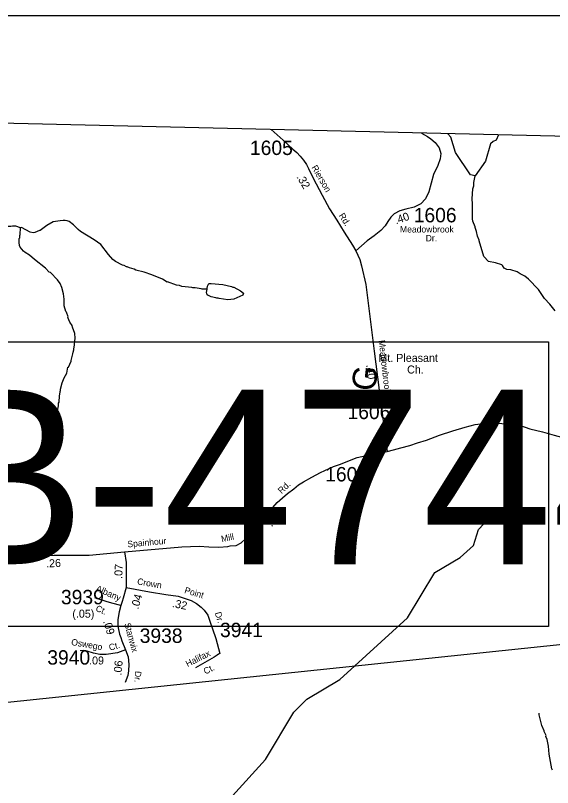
# Model space of a CAD drawing. Extents: x 1551653 to 1702041, y 811336 to 920032.
# Drawn here: x 1578141 to 1583647, y 910279 to 918192 of the extents above; entities that cross this region are included whole.
import ezdxf

# ---------------------------------------------------------------- set-up
doc = ezdxf.new("R2010")
doc.units = 0
for name, color, linetype in [('Old_Level_11', 7, 'Continuous'), ('Old_Level_17', 7, 'Continuous'), ('Old_Level_22', 7, 'Continuous'), ('Old_Level_3', 7, 'Continuous'), ('Old_Level_32', 7, 'Continuous'), ('Old_Level_52', 7, 'Continuous'), ('Old_Level_56', 7, 'Continuous'), ('Old_Level_59', 7, 'Continuous'), ('Old_Level_62', 7, 'Continuous'), ('Old_Level_63', 7, 'Continuous'), ('Old_Level_8', 7, 'Continuous')]:
    doc.layers.add(name, color=color, linetype=linetype)

msp = doc.modelspace()

# ---------------------------------------------------------------- linework, layer by layer
at = {"layer": 'Old_Level_3'}
msp.add_lwpolyline([(1583604.704, 911928.178), (1576768.186, 911928.178), (1576768.186, 914846.78), (1583604.704, 914846.78), (1583604.704, 911928.178)], dxfattribs=at)
at = {"layer": 'Old_Level_32'}
for points in [[(1580761.823, 917022.138), (1580886.572, 916913.405), (1580985.958, 916821.999), (1581024.407, 916787.903), (1581059.954, 916750.18), (1581095.501, 916708.104), (1581123.793, 916664.577), (1581144.831, 916623.951), (1581181.982, 916545.845), (1581225.351, 916466.285), (1581286.641, 916348.429), (1581361.333, 916211.008), (1581434.674, 916092.907), (1581509.965, 915970.29), (1581596.741, 915838.095), (1581629.016, 915780.451)], [(1582304.557, 916986.114), (1582365.005, 916950.086), (1582398.349, 916928.439), (1582444.804, 916887.908), (1582485.776, 916834.111), (1582501.096, 916775.482), (1582493.896, 916720.64), (1582472.268, 916653.893), (1582427.21, 916560.989), (1582378.674, 916384.94), (1582346.231, 916312.782), (1582295.766, 916260.467), (1582228.178, 916225.29), (1582144.368, 916205.447), (1582082.109, 916187.958), (1582022.622, 916157.489), (1581988.526, 916125.57), (1581957.121, 916081.317), (1581931.941, 916035.614), (1581887.689, 915986.284), (1581820.142, 915931.589), (1581748.029, 915881.267), (1581629.016, 915780.451)], [(1581629.016, 915780.451), (1581670.49, 915691.681), (1581687.557, 915624.961), (1581731.785, 915435.597), (1581818.415, 914750.441), (1581870.293, 914351.209), (1581950.282, 913721.667)], [(1581950.282, 913721.667), (1582016.669, 913738.66), (1582090.777, 913760.288), (1582185.292, 913785.344), (1582261.861, 913811.56), (1582354.242, 913839.877), (1582488.898, 913891.476), (1582623.697, 913935.573), (1582749.679, 913973.799), (1582854.292, 914000.402), (1582932.556, 914010.666), (1583074.972, 914014.515), (1583233.426, 914004.251), (1583307.842, 913991.421), (1583415.838, 913955.537), (1583543.918, 913923.42), (1583661.957, 913888.778), (1583813.354, 913847.722), (1583942.94, 913809.231), (1584055.846, 913775.872), (1584147.583, 913745.079), (1584206.602, 913724.551), (1584277.168, 913697.607)], [(1579259.583, 912693.814), (1579846.939, 912746.275), (1580023.14, 912753.674), (1580123.041, 912746.275), (1580225.039, 912742.775), (1580319.241, 912749.474), (1580340.891, 912755.171), (1580405.463, 912758.145), (1580454.868, 912787.497), (1580499.641, 912827.663), (1580533.606, 912863.194), (1580575.292, 912906.45), (1580624.696, 912963.609), (1580701.891, 913051.665), (1580757.471, 913121.184), (1580823.858, 913199.971), (1580878.891, 913248.4), (1580929.996, 913293.145), (1580993.879, 913341.086), (1581041.238, 913379.947), (1581093.731, 913412.389), (1581179.14, 913459.342), (1581268.575, 913507.284), (1581402.728, 913568.009), (1581472.136, 913593.173), (1581598.839, 913645.473), (1581645.483, 913660.696), (1581722.142, 913679.873), (1581788.482, 913693.55), (1581865.878, 913705.442), (1581950.282, 913721.667)], [(1577812.313, 912674.975), (1577901.968, 912660.068), (1578012.303, 912649.314), (1578096.644, 912645.675), (1578224.744, 912647.677), (1578343.101, 912657.486), (1578448.514, 912657.486), (1578538.554, 912659.684), (1578665.929, 912659.684), (1578896.679, 912658.945), (1579259.583, 912693.814)], [(1579259.583, 912693.814), (1579275.776, 912585.657), (1579276.474, 912503.558), (1579275.227, 912329.009)], [(1579275.227, 912329.009), (1579246.274, 912219.857), (1579235.138, 912184.197), (1579220.002, 912145.335)], [(1579275.227, 912329.009), (1579514.932, 912283.013), (1579683.231, 912257.753), (1579809.455, 912240.912), (1579944.094, 912196.006), (1579997.388, 912165.132), (1580045.074, 912125.838), (1580075.928, 912097.771), (1580112.393, 912044.444), (1580129.223, 911993.923), (1580196.542, 911805.875), (1580235.812, 911654.313), (1580221.646, 911645.889), (1580208.709, 911635.931), (1580176.907, 911615.019), (1579986.473, 911504.76)], [(1579220.002, 912145.335), (1579129.188, 912169.88), (1579070.281, 912187.061), (1578953.618, 912222.325)], [(1579220.002, 912145.335), (1579204.048, 912079.475), (1579190.958, 912002.569), (1579192.594, 911950.207), (1579195.048, 911915.846), (1579206.503, 911851.212), (1579222.866, 911815.213), (1579233.489, 911781.388), (1579268.682, 911691.674)], [(1579268.682, 911691.674), (1579186.749, 911659.927), (1579071.745, 911643.086), (1579007.23, 911643.086), (1578942.715, 911657.12), (1578878.201, 911676.766), (1578838.931, 911682.38), (1578804.603, 911679.284)], [(1579268.682, 911691.674), (1579295.68, 911618.859), (1579304.271, 911540.726), (1579300.998, 911475.274), (1579292.408, 911428.231), (1579266.227, 911357.052)]]:
    msp.add_lwpolyline(points, dxfattribs=at)
at = {"layer": 'Old_Level_52'}
msp.add_lwpolyline([(1645451.821, 915408.716), (1613629.31, 916223.677), (1612893.889, 916242.51), (1609407.795, 916316.714), (1604567.306, 916436.1), (1604121.169, 916447.104), (1597983.715, 916598.477), (1592971.979, 916723.06), (1585567.028, 916909.934), (1571995.505, 917226.835)], dxfattribs=at)
at = {"layer": 'Old_Level_56'}
msp.add_lwpolyline([(1596046.797, 912228.786), (1595390.644, 912243.512), (1594828.17, 912252.103), (1594615.452, 912255.376), (1592715.718, 912297.919), (1589596.539, 912362.962), (1587314.732, 912116.7), (1575607.286, 910894.722), (1575211.714, 910856.629), (1574399.641, 910764.538), (1572458.692, 911523.798), (1571772.432, 911790.047)], dxfattribs=at)
at = {"layer": 'Old_Level_59'}
for points in [[(1583094.162, 916967.677), (1583070.62, 916912.032), (1583039.238, 916898.302), (1583011.78, 916876.727), (1582960.458, 916697.54), (1582853.916, 916547.086), (1582804.897, 916559.34), (1582653.495, 916785.815), (1582605.411, 916944.422), (1582574.686, 916979.807)], [(1582889.51, 912923.659), (1582900.275, 912936.064), (1582982.501, 913030.081), (1583200.472, 913150.446)], [(1580365.524, 910194.313), (1580704.475, 910564.944), (1580994.521, 911051.533), (1581129.446, 911183.382), (1581466.449, 911386.691), (1582159.525, 912019.276), (1582441.471, 912483.002), (1582701.477, 912635.253), (1582836.504, 912760.642), (1582889.51, 912923.659)]]:
    msp.add_lwpolyline(points, dxfattribs=at)
at = {"layer": 'Old_Level_62'}
for points in [[(1583672.297, 915162.725), (1583617.855, 915232.032), (1583563.106, 915289.242), (1583503.129, 915382.643), (1583401.525, 915489.475), (1583362.155, 915517.978), (1583314.686, 915543.096), (1583283.108, 915563.807), (1583219.542, 915585.337), (1583179.659, 915588.208), (1583157.821, 915596.718), (1583149.926, 915602.869), (1583132.497, 915627.27), (1583128.703, 915637.42), (1583061.139, 915657.003), (1582989.371, 915670.639), (1582942.516, 915719.749), (1582894.021, 915880.92), (1582894.226, 915888.917), (1582879.155, 915929.312), (1582868.185, 915977.499), (1582853.113, 916017.895), (1582853.216, 916025.892), (1582830.558, 916082.486), (1582827.072, 916106.58), (1582824.816, 916186.652), (1582827.174, 916259.651), (1582823.586, 916310.709), (1582829.943, 916414.568), (1582838.657, 916446.351), (1582841.323, 916478.339), (1582853.916, 916547.086)], [(1578191.562, 916015.947), (1578143.887, 916030.3), (1578111.899, 916031.018), (1578095.803, 916027.429), (1578062.072, 916027.019), (1577899.875, 916026.404), (1577821.195, 916103.806), (1577810.314, 916116.864), (1577808.863, 916143.705), (1577818.293, 916178.527), (1577800.157, 916198.84), (1577784.922, 916208.996), (1577766.061, 916214.799), (1577744.297, 916213.349), (1577723.26, 916197.389), (1577707.299, 916156.764), (1577702.222, 916142.98), (1577691.953, 916130.776), (1577644.911, 916127.746)], [(1580107.261, 915384.899), (1580054.153, 915386.129), (1580046.258, 915390.333), (1579982.487, 915399.765), (1579958.496, 915400.278), (1579950.499, 915404.481), (1579846.742, 915414.939), (1579822.956, 915423.449), (1579791.071, 915428.165), (1579701.668, 915460.255), (1579695.619, 915458.41), (1579647.944, 915487.527), (1579538.139, 915534.792), (1579461.86, 915559.808), (1579374.302, 915581.851), (1579358.513, 915590.156), (1579310.736, 915603.279), (1579287.053, 915615.89), (1579279.056, 915615.992), (1579255.27, 915628.603), (1579239.378, 915632.909), (1579168.225, 915670.639), (1579140.646, 915691.247), (1579093.791, 915740.357), (1579017.102, 915845.446), (1578949.024, 915891.685), (1578806.923, 915979.037), (1578783.342, 915997.594), (1578736.488, 916046.704), (1578693.632, 916080.948), (1578670.871, 916088.227), (1578652.006, 916090.073), (1578629.041, 916090.585), (1578601.461, 916086.382), (1578529.078, 916077.462), (1578464.179, 916038.912), (1578395.076, 915988.572), (1578387.079, 915988.675), (1578338.482, 915965.811), (1578322.488, 915964.171), (1578290.602, 915970.938), (1578203.66, 916016.972), (1578191.562, 916015.947)], [(1578422.143, 913606.995), (1578430.858, 913638.778), (1578431.165, 913654.772), (1578435.369, 913662.769), (1578435.676, 913678.763), (1578439.88, 913686.657), (1578440.393, 913710.648), (1578444.596, 913718.543), (1578445.621, 913766.525), (1578449.825, 913774.42), (1578454.746, 913814.302), (1578496.885, 913909.446), (1578498.217, 913925.338), (1578551.736, 914036.169), (1578569.063, 914095.839), (1578578.905, 914179.603), (1578583.109, 914187.497), (1578583.827, 914219.485), (1578587.928, 914227.38), (1578588.645, 914259.368), (1578592.849, 914267.365), (1578593.567, 914299.353), (1578597.77, 914307.248), (1578598.488, 914339.236), (1578602.589, 914347.13), (1578602.999, 914363.124), (1578620.428, 914426.793), (1578641.549, 914478.261), (1578666.565, 914525.73), (1578679.893, 914585.401), (1578684.917, 914587.964), (1578713.317, 914648.659), (1578712.394, 914655.221), (1578731.054, 914724.323), (1578731.362, 914740.318), (1578739.974, 914764.104), (1578740.281, 914780.098), (1578744.485, 914787.992), (1578752.584, 914883.854), (1578751.662, 914931.939), (1578725.107, 914996.53), (1578721.417, 915012.627), (1578700.194, 915047.178), (1578679.278, 915097.621), (1578681.021, 915102.029), (1578664.515, 915150.012), (1578659.081, 915157.496), (1578641.959, 915214.5), (1578639.396, 915282.68), (1578632.629, 915338.762), (1578618.07, 915403.148), (1578599, 915443.646), (1578571.831, 915482.298), (1578501.498, 915555.912), (1578485.607, 915562.269), (1578450.44, 915603.074), (1578338.379, 915690.016), (1578285.373, 915734.923), (1578242.005, 915761.99), (1578224.268, 915776.343), (1578191.152, 915817.149), (1578183.565, 915833.348), (1578178.234, 915865.438), (1578181.104, 915905.423), (1578185.308, 915913.318), (1578185.82, 915937.309), (1578190.024, 915945.204), (1578191.562, 916015.947)], [(1580107.261, 915384.899), (1580106.338, 915392.896), (1580110.849, 915416.784), (1580123.255, 915446.107), (1580147.451, 915443.954), (1580267.304, 915433.188), (1580354.861, 915415.144), (1580370.753, 915406.839), (1580378.75, 915406.634), (1580449.903, 915369.007), (1580479.431, 915346.246), (1580472.971, 915326.459), (1580379.98, 915282.578), (1580319.798, 915275.914), (1580228.139, 915290.062), (1580220.142, 915294.266), (1580204.148, 915294.573), (1580196.254, 915298.777), (1580148.477, 915307.902), (1580112.797, 915324.716), (1580103.16, 915338.967), (1580101.417, 915353.013), (1580107.261, 915384.899)], [(1583647.588, 910456.779), (1583639.796, 910470.928), (1583613.549, 910619.283), (1583606.577, 910703.355), (1583591.404, 910771.534), (1583579.818, 910803.728), (1583579.921, 910811.725), (1583560.441, 910851.915), (1583560.543, 910859.912), (1583537.167, 910916.199), (1583510.51, 911024.569), (1583510.716, 911040.563)]]:
    msp.add_lwpolyline(points, dxfattribs=at)
at = {"layer": 'Old_Level_63'}
msp.add_lwpolyline([(1571207.969, 918191.523), (1633724.041, 918191.523), (1633724.041, 874749.337), (1571207.969, 874749.337), (1571207.969, 918191.523)], dxfattribs=at)

# ---------------------------------------------------------------- texts
at = {"layer": 'Old_Level_11'}
for s, height, rotation, p in [('Rierson', 65.6167, 300.2424389, (1581173.308, 916634.463)), ('Rd.', 65.6167, 302.0554806, (1581452.447, 916141.157)), ('Meadowbrook', 65.61666, 276.5323833, (1581864.425, 914861.121)), ('Dr.', 65.6167, 277.6158222, (1581961.259, 914022.663)), ('Rd.', 65.6167, 43.1898083, (1580868.393, 913285.55)), ('Spainhour', 65.6167, 5.1599528, (1579291.762, 912739.703)), ('Mill', 65.6167, 12.4161833, (1580257.715, 912792.583)), ('Crown', 65.6167, 350.0655, (1579385.451, 912361.598)), ('Albany', 65.6167, 336.6097444, (1578959.054, 912294.797)), ('Point', 65.6167, 343.2550583, (1579868.252, 912273.584)), ('Ct.', 65.6167, 336.6097444, (1578957.108, 912091.957)), ('Dr.', 65.6167, 286.4141083, (1580184.031, 912068.543)), ('Stanwix', 65.6167, 285.4807556, (1579256.179, 911956.538)), ('Oswego', 65.6167, 350.2769083, (1578709.295, 911739.997)), ('Ct.', 65.6167, 16.5782306, (1579110.206, 911679.452)), ('Halifax', 65.6167, 26.6319389, (1579905.999, 911512.521)), ('Ct.', 65.6167, 26.6319389, (1580089.423, 911436.092)), ('Dr.', 65.6167, 266.6287944, (1579367.004, 911474.772))]:
    msp.add_text(s, height=height, rotation=rotation, dxfattribs=at).set_placement(p)
for s, height, p in [('Meadowbrook', 65.61666, (1582083.578, 915967.172)), ('Dr.', 65.6167, (1582346.705, 915876.806))]:
    msp.add_text(s, height=height, dxfattribs=at).set_placement(p)
at = {"layer": 'Old_Level_17'}
for s, rotation, p in [('.32', 300.2424389, (1581020.533, 916536.111)), ('.40', 19.1320917, (1582042.968, 916049.766)), ('.40', 276.5323833, (1581736.26, 914610.161)), ('.50', 351.9063639, (1583188.418, 913860.968)), ('.58', 47.0142139, (1580766.778, 912946.176)), ('.26', 2.28625, (1578456.815, 912534.292)), ('.07', 86.7754361, (1579234.851, 912415.095)), ('.04', 73.8653306, (1579400.781, 912101.031)), ('.32', 348.3043444, (1579743.149, 912130.408)), ('(.05)', 0.0322806, (1578724.609, 912019.55)), ('.09', 287.7091139, (1579037.893, 911982.285)), ('.09', 0.1364528, (1578896.316, 911540.169)), ('.06', 84.4987444, (1579227.145, 911425.251))]:
    msp.add_text(s, height=82.0208, rotation=rotation, dxfattribs=at).set_placement(p)
at = {"layer": 'Old_Level_22'}
for s, height, p in [('Mt. Pleasant', 82.02083, (1581862.157, 914641.131)), ('Ch.', 82.0208, (1582156.353, 914521.886))]:
    msp.add_text(s, height=height, dxfattribs=at).set_placement(p)
msp.add_text('G', height=246.062, rotation=83.9427472, dxfattribs=at).set_placement((1581830.837, 914334.74))
at = {"layer": 'Old_Level_3'}
msp.add_text('B-4744', height=1788.0542, dxfattribs=at).set_placement((1577262.378, 912567.441))
at = {"layer": 'Old_Level_8'}
for s, p in [('1605', (1580545.264, 916761.226)), ('1606', (1582224.204, 916071.334)), ('1606', (1581545.349, 914054.697)), ('1604', (1581316.309, 913416.08)), ('3939', (1578608.046, 912157.017)), ('3941', (1580238.605, 911820.185)), ('3938', (1579415.143, 911761.233)), ('3940', (1578468.012, 911538.598))]:
    msp.add_text(s, height=147.6375, dxfattribs=at).set_placement(p)

doc.saveas('drawing.dxf')
